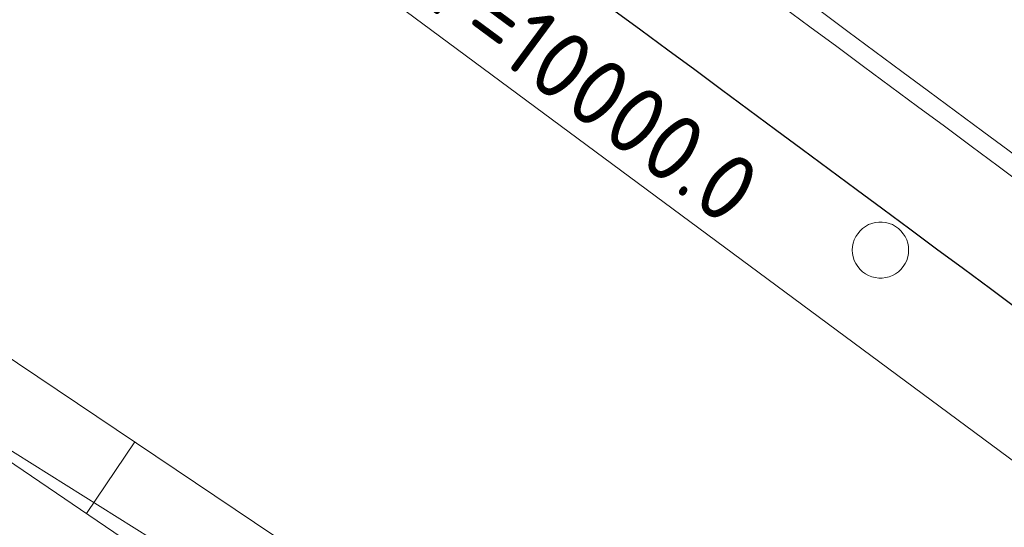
# Model space of a CAD drawing. Header units: metres. Extents: x 3425540 to 3446143, y 5432760 to 5444637.
# Tile 665 of 717: x 3444850 to 3444876, y 5435948 to 5435961. Entities that reach past the tile are written whole.
import ezdxf
from ezdxf.enums import TextEntityAlignment as Align

# ---------------------------------------------------------------- set-up
doc = ezdxf.new("R2010")
doc.units = ezdxf.units.M
for name, color, linetype, lineweight in [('B_Bestand', 9, 'Continuous', 18), ('B_Böschung', 9, 'Continuous', 18), ('B_Flurgrenzen', 9, 'Continuous', 18), ('B_Gleisachse', 9, 'Continuous', 25), ('Bestand_Neu_Strecke 3443', 9, 'Continuous', 18)]:
    doc.layers.add(name, color=color, linetype=linetype, lineweight=lineweight)
doc.styles.get("Standard").update_dxf_attribs({"font": 'isocpeur.ttf'})

msp = doc.modelspace()

# ---------------------------------------------------------------- linework, layer by layer
at = {"layer": 'B_Bestand'}
msp.add_line((3444863.412, 5435941.229), (3444833.572, 5435959.889), dxfattribs=at)
at = {"layer": 'B_Böschung'}
for p, q in [((3444835.866, 5435958.888), (3444862.305, 5435940.946)), ((3444841.979, 5435957.435), (3444865.639, 5435941.554)), ((3444851.781, 5435948.088), (3444853.072, 5435949.99))]:
    msp.add_line(p, q, dxfattribs=at)
at = {"layer": 'B_Flurgrenzen'}
msp.add_line((3444858.888, 5435962.498), (3444879.921, 5435946.92), dxfattribs=at)
msp.add_lwpolyline([(3444873.677, 5435955.097), (3444873.671, 5435955.191), (3444873.653, 5435955.28), (3444873.624, 5435955.375), (3444873.583, 5435955.457), (3444873.529, 5435955.534), (3444873.47, 5435955.611), (3444873.405, 5435955.676), (3444873.329, 5435955.729), (3444873.246, 5435955.776), (3444873.157, 5435955.806), (3444873.069, 5435955.829), (3444872.974, 5435955.841), (3444872.88, 5435955.841), (3444872.785, 5435955.829), (3444872.697, 5435955.806), (3444872.608, 5435955.776), (3444872.525, 5435955.729), (3444872.449, 5435955.676), (3444872.384, 5435955.611), (3444872.325, 5435955.534), (3444872.271, 5435955.457), (3444872.23, 5435955.375), (3444872.201, 5435955.28), (3444872.183, 5435955.191), (3444872.177, 5435955.097), (3444872.183, 5435955.003), (3444872.201, 5435954.914), (3444872.23, 5435954.819), (3444872.271, 5435954.737), (3444872.325, 5435954.66), (3444872.384, 5435954.583), (3444872.449, 5435954.518), (3444872.525, 5435954.465), (3444872.608, 5435954.418), (3444872.697, 5435954.388), (3444872.785, 5435954.365), (3444872.88, 5435954.353), (3444872.974, 5435954.353), (3444873.069, 5435954.365), (3444873.157, 5435954.388), (3444873.246, 5435954.418), (3444873.329, 5435954.465), (3444873.405, 5435954.518), (3444873.47, 5435954.583), (3444873.529, 5435954.66), (3444873.583, 5435954.737), (3444873.624, 5435954.819), (3444873.653, 5435954.914), (3444873.671, 5435955.003), (3444873.677, 5435955.097)], dxfattribs=at)
at = {"layer": 'B_Gleisachse'}
msp.add_arc((3438926.879, 5427925.015), 9992.794, 53.2036556, 53.8573028, dxfattribs=at)
at = {"layer": 'Bestand_Neu_Strecke 3443'}
for radius in [9996.044, 9995.544]:
    msp.add_arc((3438926.879, 5427925.015), radius, 53.2036556, 53.8573028, dxfattribs=at)

# ---------------------------------------------------------------- texts
at = {"layer": 'B_Bestand'}
msp.add_text('r=10000.0', height=1.8, rotation=323.53, dxfattribs=at).set_placement((3444865.359, 5435959.343), align=Align.MIDDLE)

doc.saveas('drawing.dxf')
